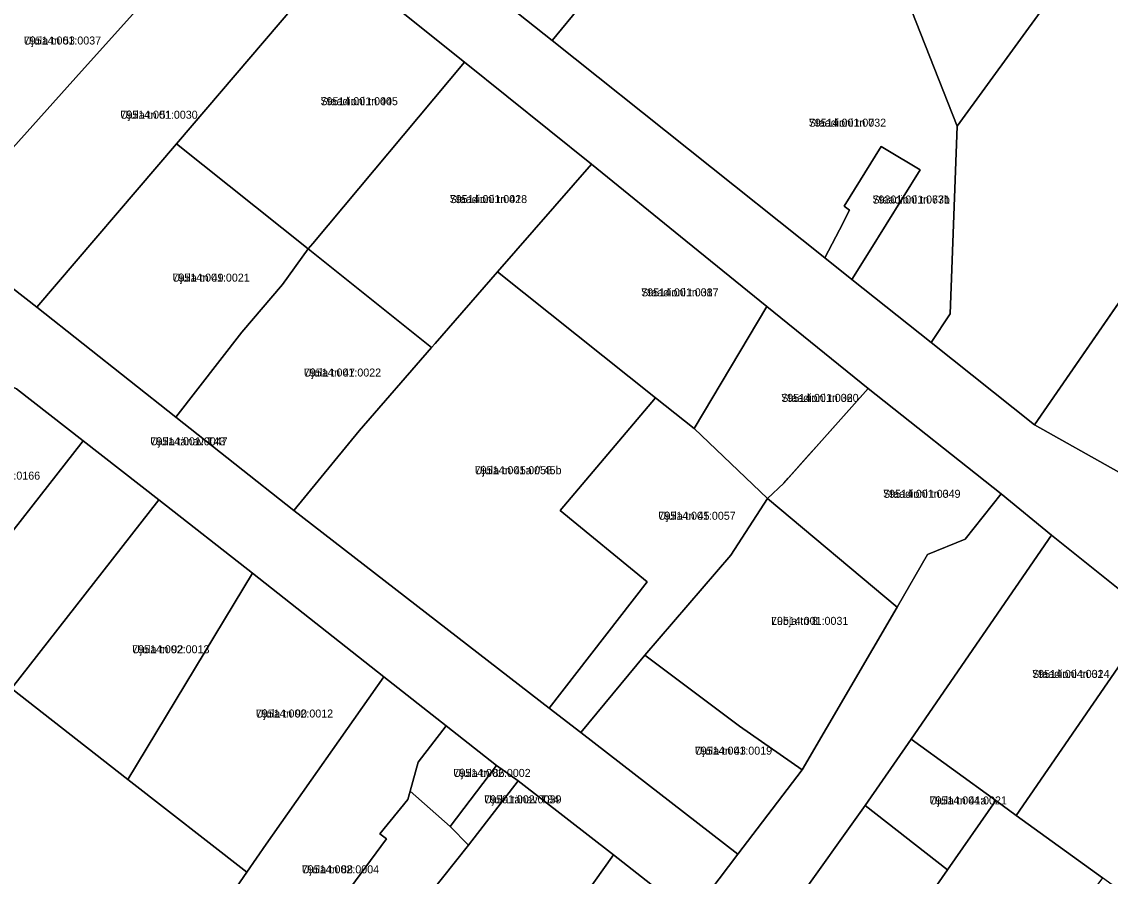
# Model space of a CAD drawing. Extents: x 643847 to 663718, y 6468443 to 6482775.
# Drawn here: x 658804.2 to 659008.3, y 6475474.7 to 6475635 of the extents above; entities that cross this region are included whole.
import ezdxf

# ---------------------------------------------------------------- set-up
doc = ezdxf.new("R2010")
doc.units = 0
for name, color, linetype in [('L_AADRESS', 7, 'Continuous'), ('PIIR', 7, 'Continuous'), ('TUNNUS', 7, 'Continuous')]:
    doc.layers.add(name, color=color, linetype=linetype)

msp = doc.modelspace()

# ---------------------------------------------------------------- linework, layer by layer
at = {"layer": 'PIIR'}
for points in [[(658903.68, 6475631.48), (658885.94, 6475645.62), (658946.8, 6475718.98), (658952.63, 6475714.5), (658965.68, 6475703.78), (658960.5, 6475697.34), (658957.76, 6475672.65), (659001.33, 6475645.33), (658979.63, 6475615.41), (658970.14, 6475639.41), (658946.3, 6475655.8), (658913.26, 6475640.04), (658911.78, 6475638.28), (658909.24, 6475638.22)], [(658790.16, 6475594.56), (658770.65, 6475609.92), (658820.46, 6475665.45), (658820.72, 6475665.75), (658838.58, 6475651.49), (658815.42, 6475625.69), (658797.15, 6475605.31), (658797.77, 6475604.32)], [(658974.76, 6475574.81), (658959.88, 6475586.65), (658963.1, 6475591.82), (658972.69, 6475607.22), (658966.29, 6475611.04), (658965.39, 6475611.58), (658958.43, 6475600.37), (658959.42, 6475599.61), (658957.53, 6475595.97), (658954.79, 6475590.7), (658903.68, 6475631.48), (658909.24, 6475638.22), (658911.78, 6475638.28), (658913.26, 6475640.04), (658946.3, 6475655.8), (658970.14, 6475639.41), (658979.63, 6475615.41), (658978.29, 6475580.22)], [(659013.76, 6475560.86), (659009.9, 6475554.91), (659009.94, 6475550.52), (658994.12, 6475559.37), (659042.71, 6475629.84), (659049.53, 6475639.73), (659060.27, 6475655.31), (659075.86, 6475651.48), (659049.37, 6475613.21), (659041.2, 6475601.42), (659038.35, 6475597.31), (659025.94, 6475579.66)], [(658807.03, 6475581.47), (658790.16, 6475594.56), (658797.77, 6475604.32), (658797.15, 6475605.31), (658815.42, 6475625.69), (658838.58, 6475651.49), (658855.27, 6475637.82), (658833.27, 6475612.06)], [(659049.53, 6475639.73), (658994.12, 6475559.37), (658974.76, 6475574.81), (658978.29, 6475580.22), (658979.63, 6475615.41), (659001.33, 6475645.33), (659022.21, 6475643.76), (659024.53, 6475647.24), (659027.2, 6475651.28), (659032.34, 6475648.01), (659033.54, 6475649.7), (659047.29, 6475641.14)], [(658887.22, 6475627.42), (658858.79, 6475593.37), (658857.91, 6475592.38), (658833.27, 6475612.06), (658855.27, 6475637.82), (658856.45, 6475639.59), (658863.25, 6475646.67)], [(658903.12, 6475506.24), (658909.03, 6475501.67), (658938.48, 6475478.86), (658929.75, 6475467.3), (658915.17, 6475478.75), (658897.3, 6475492.6), (658893.25, 6475495.5), (658883.82, 6475502.92), (658872.1, 6475512.13), (658847.51, 6475531.57), (658829.91, 6475545.3), (658815.76, 6475556.38), (658803.24, 6475566.13), (658792.28, 6475571.1), (658740.5, 6475612.94), (658703.97, 6475630.67), (658726.86, 6475643.78), (658770.65, 6475609.92), (658790.16, 6475594.56), (658807.03, 6475581.47), (658833.15, 6475560.82), (658855.25, 6475543.34)], [(658911.04, 6475608.27), (658893.4, 6475588.06), (658881.73, 6475574.66), (658881.07, 6475573.89), (658857.91, 6475592.38), (658858.79, 6475593.37), (658887.22, 6475627.42)], [(658807.03, 6475581.47), (658833.27, 6475612.06), (658857.91, 6475592.38), (658853.14, 6475585.72), (658845.52, 6475576.78), (658833.15, 6475560.82)], [(658963.1, 6475591.82), (658959.88, 6475586.65), (658954.79, 6475590.7), (658957.53, 6475595.97), (658959.42, 6475599.61), (658958.43, 6475600.37), (658965.39, 6475611.58), (658966.29, 6475611.04), (658972.69, 6475607.22)], [(658928.75, 6475593.9), (658943.92, 6475581.58), (658930.32, 6475558.69), (658923.05, 6475564.47), (658893.4, 6475588.06), (658911.04, 6475608.27)], [(658833.15, 6475560.82), (658845.52, 6475576.78), (658853.14, 6475585.72), (658857.91, 6475592.38), (658881.07, 6475573.89), (658867.47, 6475558.27), (658855.25, 6475543.34)], [(658867.47, 6475558.27), (658881.07, 6475573.89), (658881.73, 6475574.66), (658893.4, 6475588.06), (658923.05, 6475564.47), (658905.16, 6475543.31), (658921.47, 6475529.95), (658903.12, 6475506.24), (658855.25, 6475543.34)], [(658962.94, 6475566.2), (658947.13, 6475548.46), (658944.04, 6475545.56), (658930.32, 6475558.69), (658943.92, 6475581.58)], [(658770.6, 6475511.34), (658792.28, 6475571.1), (658803.24, 6475566.13), (658815.76, 6475556.38), (658773.33, 6475502.14)], [(658944.04, 6475545.56), (658947.13, 6475548.46), (658947.95, 6475549.38), (658951.89, 6475553.81), (658953.16, 6475555.23), (658962.94, 6475566.2), (658987.88, 6475546.46), (658981.13, 6475537.96), (658974.04, 6475535.09), (658968.33, 6475525.19)], [(658923.05, 6475564.47), (658930.32, 6475558.69), (658944.04, 6475545.56), (658937.15, 6475534.94), (658921.07, 6475516.18), (658909.03, 6475501.67), (658903.12, 6475506.24), (658921.47, 6475529.95), (658905.16, 6475543.31)], [(658773.33, 6475502.14), (658815.76, 6475556.38), (658829.91, 6475545.3), (658802.33, 6475509.96), (658783.84, 6475486.29), (658762.5, 6475459.06), (658748.07, 6475469.79), (658769.67, 6475497.44)], [(658944.04, 6475545.56), (658968.33, 6475525.19), (658950.55, 6475494.66), (658938.79, 6475502.84), (658921.07, 6475516.18), (658937.15, 6475534.94)], [(658829.91, 6475545.3), (658847.51, 6475531.57), (658824.12, 6475492.84), (658802.33, 6475509.96)], [(659016.36, 6475523.45), (658990.7, 6475486.13), (658986.84, 6475488.93), (658970.98, 6475500.46), (658997.31, 6475538.67)], [(658847.51, 6475531.57), (658872.1, 6475512.13), (658850.06, 6475480.71), (658846.46, 6475475.5), (658824.12, 6475492.84)], [(659043.29, 6475501.91), (659026.12, 6475480.33), (659043.72, 6475466.31), (659035.77, 6475455.51), (659027.57, 6475461.9), (659026.33, 6475460.28), (659006.84, 6475474.42), (658990.7, 6475486.13), (659016.36, 6475523.45)], [(658909.03, 6475501.67), (658921.07, 6475516.18), (658938.79, 6475502.84), (658950.55, 6475494.66), (658938.48, 6475478.86)], [(658883.82, 6475502.92), (658878.53, 6475496.11), (658877.03, 6475490.67), (658876.61, 6475489.13), (658871.37, 6475482.68), (658872.59, 6475481.72), (658863.8, 6475469.81), (658842.34, 6475441.06), (658829.63, 6475451.05), (658846.46, 6475475.5), (658850.06, 6475480.71), (658872.1, 6475512.13)], [(658783.84, 6475486.29), (658802.33, 6475509.96), (658824.12, 6475492.84), (658846.46, 6475475.5), (658829.63, 6475451.05), (658825.25, 6475454.01), (658805.81, 6475425.22), (658784.17, 6475442.19), (658762.5, 6475459.06)], [(658893.25, 6475495.5), (658884.55, 6475484.04), (658877.03, 6475490.67), (658878.53, 6475496.11), (658883.82, 6475502.92)], [(658977.8, 6475475.92), (658962.37, 6475487.98), (658970.98, 6475500.46), (658986.84, 6475488.93)], [(658884.55, 6475484.04), (658893.25, 6475495.5), (658897.3, 6475492.6), (658887.98, 6475480.53)], [(658897.3, 6475492.6), (658915.17, 6475478.75), (658892.6, 6475446.99), (658873.37, 6475462.18), (658887.98, 6475480.53)], [(658884.55, 6475484.04), (658887.98, 6475480.53), (658873.37, 6475462.18), (658851.05, 6475433.98), (658842.34, 6475441.06), (658863.8, 6475469.81), (658872.59, 6475481.72), (658871.37, 6475482.68), (658876.61, 6475489.13), (658877.03, 6475490.67)], [(658983.71, 6475443.47), (658965.26, 6475457.86), (658977.8, 6475475.92), (658986.84, 6475488.93), (658990.7, 6475486.13), (659006.84, 6475474.42)], [(658949.45, 6475469.83), (658962.37, 6475487.98), (658977.8, 6475475.92), (658965.26, 6475457.86)], [(658929.75, 6475467.3), (658926.39, 6475462.53), (658907.73, 6475436.27), (658892.6, 6475446.99), (658915.17, 6475478.75)]]:
    msp.add_lwpolyline(points, close=True, dxfattribs=at)
for points in [[(659016.36, 6475523.45), (658997.31, 6475538.67), (658987.88, 6475546.46), (658962.94, 6475566.2), (658943.92, 6475581.58), (658928.75, 6475593.9), (658911.04, 6475608.27), (658887.22, 6475627.42), (658863.25, 6475646.67)], [(658885.94, 6475645.62), (658903.68, 6475631.48), (658954.79, 6475590.7), (658959.88, 6475586.65), (658974.76, 6475574.81), (658994.12, 6475559.37), (659009.94, 6475550.52)], [(658929.75, 6475467.3), (658938.48, 6475478.86), (658950.55, 6475494.66), (658968.33, 6475525.19), (658974.04, 6475535.09), (658981.13, 6475537.96), (658987.88, 6475546.46), (658997.31, 6475538.67), (658970.98, 6475500.46), (658962.37, 6475487.98), (658949.45, 6475469.83)]]:
    msp.add_lwpolyline(points, dxfattribs=at)

# ---------------------------------------------------------------- texts
at = {"layer": 'L_AADRESS'}
for s, p in [('Ujula tn 53', (658804.61, 6475630.71)), ('Staadioni tn 44', (658860.25, 6475619.33)), ('Ujula tn 51', (658822.71, 6475616.79)), ('Staadioni tn 73', (658951.79, 6475615.3)), ('Staadioni tn 42', (658884.47, 6475600.97)), ('Staadioni tn 73b', (658963.74, 6475600.89)), ('Ujula tn 49', (658832.47, 6475586.24)), ('Staadioni tn 38', (658920.37, 6475583.48)), ('Ujula tn 47', (658857.11, 6475568.44)), ('Staadioni tn 36', (658946.63, 6475563.69)), ('Ujula tänav T43', (658828.33, 6475555.54)), ('Ujula tn 45a // 45b', (658889.15, 6475550.12)), ('Staadioni tn 34', (658965.73, 6475545.7)), ('Ujula tn 45', (658923.58, 6475541.58)), ('Lubja tn 8', (658944.7, 6475521.87)), ('Ujula tn 92', (658824.92, 6475516.54)), ('Staadioni tn 32', (658993.67, 6475511.92)), ('Ujula tn 90', (658848.11, 6475504.49)), ('Ujula tn 43', (658930.41, 6475497.52)), ('Ujula tn 86', (658885.14, 6475493.35)), ('Ujula tänav T84', (658890.92, 6475488.39)), ('Ujula tn 41a', (658974.42, 6475488.19)), ('Ujula tn 88', (658856.73, 6475475.27))]:
    msp.add_text(s, height=1.5, dxfattribs=at).set_placement(p)
at = {"layer": 'TUNNUS'}
for s, p in [('79514:001:0037', (658804.61, 6475630.71)), ('79514:001:0005', (658860.25, 6475619.33)), ('79514:001:0030', (658822.71, 6475616.79)), ('79514:001:0032', (658951.79, 6475615.3)), ('79514:001:0018', (658884.47, 6475600.97)), ('79301:001:0671', (658963.74, 6475600.89)), ('79514:001:0021', (658832.47, 6475586.24)), ('79514:001:0017', (658920.37, 6475583.48)), ('79514:001:0022', (658857.11, 6475568.44)), ('79514:001:0020', (658946.63, 6475563.69)), ('79514:001:0047', (658828.33, 6475555.54)), ('79514:001:0058', (658889.15, 6475550.12)), ('79501:002:0166', (658793.18, 6475549.1)), ('79514:001:0049', (658965.73, 6475545.7)), ('79514:001:0057', (658923.58, 6475541.58)), ('79514:001:0031', (658944.7, 6475521.87)), ('79514:002:0013', (658824.92, 6475516.54)), ('79514:004:0014', (658993.67, 6475511.92)), ('79514:002:0012', (658848.11, 6475504.49)), ('79514:001:0019', (658930.41, 6475497.52)), ('79514:002:0002', (658885.14, 6475493.35)), ('79501:002:0039', (658890.92, 6475488.39)), ('79514:004:0021', (658974.42, 6475488.19)), ('79514:002:0004', (658856.73, 6475475.27))]:
    msp.add_text(s, height=1.5, dxfattribs=at).set_placement(p)

doc.saveas('drawing.dxf')
